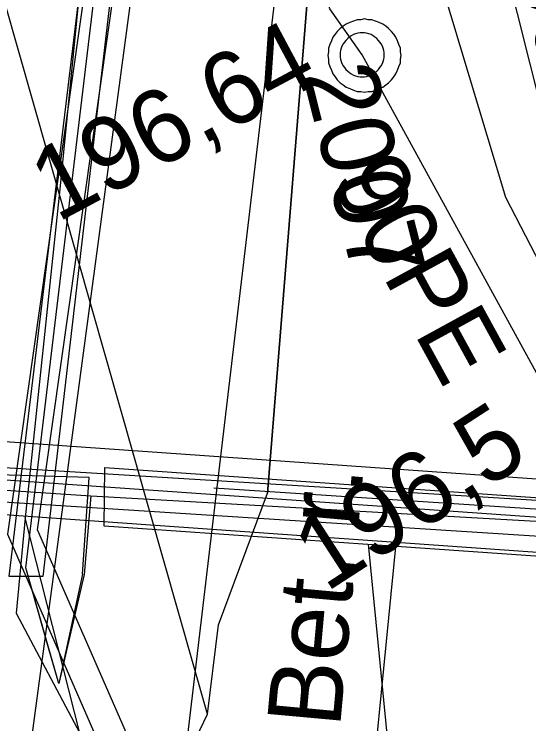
# Model space of a CAD drawing. Extents: x -746464 to -745690, y -1051581 to -1049993.
# Drawn here: x -746249.1 to -746242.08, y -1051046.18 to -1051036.5 of the extents above; entities that cross this region are included whole.
import ezdxf

# ---------------------------------------------------------------- set-up
doc = ezdxf.new("R2010")
doc.units = 0
for name, color, linetype in [('04_CETIN_neprovozovane', 7, 'Continuous'), ('04_CETIN_sdelovaci_podzem', 7, 'Continuous'), ('10_CD_Telematika_metalika', 7, 'Continuous'), ('14_SZDC_SSZT_zabezp_orientacni', 7, 'Continuous'), ('45_Eltodo_vedeni_NN_zemni', 7, 'Continuous'), ('48_Prazs_plynarenska_STL', 7, 'Continuous'), ('48_Prazs_plynarenska_STL_popisy', 7, 'Continuous'), ('51_PVaK_kanal_negravitacni_overena poloha', 7, 'Continuous'), ('51_PVaK_kanal_objekty', 7, 'Continuous'), ('51_PVaK_kanal_popisy', 7, 'Continuous'), ('51_PVaK_vodovod_overena poloha_rad', 7, 'Continuous'), ('51_PVaK_vodovod_popisy', 7, 'Continuous'), ('55_PREdi_chranicky', 7, 'Continuous'), ('55_PREdi_NN', 7, 'Continuous'), ('55_PREdi_stavby_popisy', 7, 'Continuous'), ('55_PREdi_VN', 7, 'Continuous'), ('55_PREdi_ZRUSENE_elektro', 7, 'Continuous')]:
    doc.layers.add(name, color=color, linetype=linetype)

msp = doc.modelspace()

# ---------------------------------------------------------------- linework, layer by layer
at = {"layer": '04_CETIN_neprovozovane'}
for points in [[(-746246.46, -1051046.05), (-746250.81, -1051030.77), (-746252.02, -1051026.31)], [(-746246.46, -1051046.05), (-746246.31, -1051044.83), (-746245.64, -1051043.03), (-746244.74, -1051031.86), (-746244.71, -1051031.32)], [(-746247.7, -1051048.64), (-746246.46, -1051046.05)]]:
    msp.add_lwpolyline(points, dxfattribs=at)
at = {"layer": '04_CETIN_sdelovaci_podzem'}
for points in [[(-746247.62, -1051030.24), (-746248.47, -1051038.84), (-746248.95, -1051043.37)], [(-746247.62, -1051030.24), (-746248.47, -1051038.84), (-746248.95, -1051043.37)], [(-746244.74, -1051031.86), (-746245.64, -1051043.03)], [(-746248.95, -1051043.37), (-746249.07, -1051044.67), (-746248.2, -1051046.31)], [(-746248.2, -1051046.31), (-746248.95, -1051043.37)]]:
    msp.add_lwpolyline(points, dxfattribs=at)
at = {"layer": '10_CD_Telematika_metalika'}
msp.add_lwpolyline([(-746116.5515, -1050521.2072), (-746121.17, -1050569.4083), (-746128.2356, -1050608.8476), (-746137.3465, -1050610.3358), (-746147.5731, -1050674.7036), (-746154.0809, -1050701.1205), (-746179.17, -1050709.95), (-746193.05, -1050747.67), (-746206.5153, -1050825.5773), (-746217.2997, -1050901.8512), (-746223.7562, -1050942.9534), (-746230.2716, -1050994.1963), (-746241.2267, -1050999.7305), (-746247.1737, -1051050.0558), (-746252.666, -1051096.5334), (-746257.9099, -1051185.1602), (-746266.649, -1051259.5739), (-746273.1568, -1051294.3622), (-746289.8375, -1051383.5313), (-746309.0892, -1051442.7244), (-746337.772, -1051532.949), (-746327.5816, -1051537.8644), (-746339.3848, -1051562.3342), (-746354.2877, -1051580.5711)], dxfattribs=at)
at = {"layer": '14_SZDC_SSZT_zabezp_orientacni'}
msp.add_lwpolyline([(-746246.421, -1051028.172), (-746248.868, -1051046.407), (-746249.3875, -1051050.278), (-746264.206, -1051048.673)], dxfattribs=at)
at = {"layer": '45_Eltodo_vedeni_NN_zemni'}
for points in [[(-746239.2124, -1051062.5492), (-746238.376, -1051052.8707), (-746239.0648, -1051050.3842), (-746239.3675, -1051049.2972), (-746247.0852, -1051048.7142), (-746247.5357, -1051046.3806), (-746248.7781, -1051043.5339), (-746246.8657, -1051030.0404), (-746246.688, -1051029.9654), (-746245.5306, -1051029.8986), (-746244.6748, -1051028.7493), (-746244.5674, -1051028.3652), (-746244.4601, -1051027.9811), (-746243.3269, -1051021.9742), (-746242.5118, -1051018.5269), (-746240.4394, -1051014.8627), (-746240.053, -1051014.1391), (-746239.0906, -1051013.9182), (-746225.5409, -1051016.38)], [(-746236.18, -1051022.7), (-746236.5102, -1051022.8522), (-746243.402, -1051020.6148), (-746243.72, -1051021.9), (-746244.85, -1051027.89), (-746245.04, -1051028.57), (-746245.74, -1051029.51), (-746246.78, -1051029.57), (-746247.23, -1051029.76), (-746249.19, -1051043.59), (-746247.92, -1051046.5), (-746247.42, -1051049.09), (-746239.61, -1051049.68), (-746239.2926, -1051050.7576), (-746238.82, -1051051.07)]]:
    msp.add_lwpolyline(points, dxfattribs=at)
at = {"layer": '48_Prazs_plynarenska_STL'}
for points in [[(-746242.393, -1051038.996), (-746244.626, -1051031.56), (-746245.201, -1051029.645), (-746245.291, -1051029.412), (-746245.225, -1051029.352)], [(-746239.676, -1051043.328), (-746241.647, -1051040.438), (-746242.393, -1051038.996)]]:
    msp.add_lwpolyline(points, dxfattribs=at)
at = {"layer": '51_PVaK_kanal_negravitacni_overena poloha'}
msp.add_line((-746241.47, -1051042.31), (-746244.35, -1051037.05), dxfattribs=at)
msp.add_lwpolyline([(-746244.35, -1051037.05), (-746244.79, -1051036.42), (-746245.21, -1051034.81), (-746245.22, -1051033.02), (-746244.85, -1051029.69), (-746244.04, -1051027.43), (-746242.85, -1051022.92), (-746242.44, -1051022.33)], dxfattribs=at)
at = {"layer": '51_PVaK_kanal_objekty'}
for points in [[(-746243.82, -1051037.06), (-746243.83, -1051037.01), (-746243.83, -1051036.96), (-746243.85, -1051036.91), (-746243.87, -1051036.86), (-746243.89, -1051036.81), (-746243.92, -1051036.77), (-746243.95, -1051036.73), (-746243.99, -1051036.69), (-746244.03, -1051036.66), (-746244.07, -1051036.63), (-746244.12, -1051036.61), (-746244.17, -1051036.59), (-746244.22, -1051036.57), (-746244.27, -1051036.57), (-746244.32, -1051036.56), (-746244.37, -1051036.57), (-746244.42, -1051036.57), (-746244.47, -1051036.59), (-746244.52, -1051036.61), (-746244.57, -1051036.63), (-746244.61, -1051036.66), (-746244.65, -1051036.69), (-746244.69, -1051036.73), (-746244.72, -1051036.77), (-746244.75, -1051036.81), (-746244.77, -1051036.86), (-746244.79, -1051036.91), (-746244.81, -1051036.96), (-746244.81, -1051037.01), (-746244.82, -1051037.06), (-746244.81, -1051037.11), (-746244.81, -1051037.16), (-746244.79, -1051037.21), (-746244.77, -1051037.26), (-746244.75, -1051037.31), (-746244.72, -1051037.35), (-746244.69, -1051037.39), (-746244.65, -1051037.43), (-746244.61, -1051037.46), (-746244.57, -1051037.49), (-746244.52, -1051037.51), (-746244.47, -1051037.53), (-746244.42, -1051037.55), (-746244.37, -1051037.55), (-746244.32, -1051037.56), (-746244.27, -1051037.55), (-746244.22, -1051037.55), (-746244.17, -1051037.53), (-746244.12, -1051037.51), (-746244.07, -1051037.49), (-746244.03, -1051037.46), (-746243.99, -1051037.43), (-746243.95, -1051037.39), (-746243.92, -1051037.35), (-746243.89, -1051037.31), (-746243.87, -1051037.26), (-746243.85, -1051037.21), (-746243.83, -1051037.16), (-746243.83, -1051037.11), (-746243.82, -1051037.06)], [(-746244.05, -1051037.05), (-746244.05, -1051037.02), (-746244.056, -1051036.99), (-746244.062, -1051036.96), (-746244.074, -1051036.93), (-746244.092, -1051036.9), (-746244.11, -1051036.876), (-746244.128, -1051036.852), (-746244.152, -1051036.828), (-746244.176, -1051036.81), (-746244.2, -1051036.792), (-746244.23, -1051036.774), (-746244.26, -1051036.762), (-746244.29, -1051036.756), (-746244.32, -1051036.75), (-746244.35, -1051036.75), (-746244.38, -1051036.75), (-746244.41, -1051036.756), (-746244.44, -1051036.762), (-746244.47, -1051036.774), (-746244.5, -1051036.792), (-746244.524, -1051036.81), (-746244.548, -1051036.828), (-746244.572, -1051036.852), (-746244.59, -1051036.876), (-746244.608, -1051036.9), (-746244.626, -1051036.93), (-746244.638, -1051036.96), (-746244.644, -1051036.99), (-746244.65, -1051037.02), (-746244.65, -1051037.05), (-746244.65, -1051037.08), (-746244.644, -1051037.11), (-746244.638, -1051037.14), (-746244.626, -1051037.17), (-746244.608, -1051037.2), (-746244.59, -1051037.224), (-746244.572, -1051037.248), (-746244.548, -1051037.272), (-746244.524, -1051037.29), (-746244.5, -1051037.308), (-746244.47, -1051037.326), (-746244.44, -1051037.338), (-746244.41, -1051037.344), (-746244.38, -1051037.35), (-746244.35, -1051037.35), (-746244.32, -1051037.35), (-746244.29, -1051037.344), (-746244.26, -1051037.338), (-746244.23, -1051037.326), (-746244.2, -1051037.308), (-746244.176, -1051037.29), (-746244.152, -1051037.272), (-746244.128, -1051037.248), (-746244.11, -1051037.224), (-746244.092, -1051037.2), (-746244.074, -1051037.17), (-746244.062, -1051037.14), (-746244.056, -1051037.11), (-746244.05, -1051037.08), (-746244.05, -1051037.05)]]:
    msp.add_lwpolyline(points, dxfattribs=at)
at = {"layer": '51_PVaK_vodovod_overena poloha_rad'}
msp.add_lwpolyline([(-746239.96, -1051042.01), (-746240.11, -1051041.97), (-746241.2, -1051040.59), (-746243.95, -1051029.65), (-746243.81, -1051028.76), (-746243.59, -1051027.55)], dxfattribs=at)
at = {"layer": '55_PREdi_chranicky'}
for points in [[(-746249.164, -1051044.168), (-746247.435, -1051029.791), (-746246.98, -1051029.855), (-746247.044, -1051029.888), (-746248.706, -1051044.169), (-746249.164, -1051044.168)], [(-746249.62, -1051043.302), (-746249.55, -1051042.304), (-746239.574, -1051043.007), (-746239.644, -1051044.005), (-746249.62, -1051043.302)], [(-746237.934, -1051044.176), (-746247.868, -1051043.484), (-746247.863, -1051042.681), (-746237.878, -1051043.377), (-746237.934, -1051044.176)]]:
    msp.add_lwpolyline(points, close=True, dxfattribs=at)
at = {"layer": '55_PREdi_NN'}
for points in [[(-746235.862, -1051043.877), (-746238.171, -1051043.627), (-746269.029, -1051041.469), (-746275.872, -1051028.341), (-746276.27, -1051027.717)], [(-746302.405, -1051038.495), (-746302.4, -1051037.227), (-746302.572, -1051036.336), (-746307.255, -1051036.022), (-746307.285, -1051034.728), (-746298.95, -1051028.514), (-746275.686, -1051028.702), (-746269.029, -1051041.469), (-746241.67, -1051043.144), (-746240.323, -1051042.335)]]:
    msp.add_lwpolyline(points, dxfattribs=at)
at = {"layer": '55_PREdi_stavby_popisy'}
for points in [[(-746245.239, -1051058.176), (-746244.354, -1051048.47), (-746243.886, -1051043.717)], [(-746244.081, -1051057.953), (-746243.504, -1051051.458), (-746244.266, -1051043.727)]]:
    msp.add_lwpolyline(points, dxfattribs=at)
at = {"layer": '55_PREdi_VN'}
for points in [[(-746248.166, -1051044.138), (-746248.49, -1051045.63), (-746248.628, -1051045.144), (-746248.94, -1051044.05), (-746247.23, -1051029.76), (-746245.03, -1051028.61), (-746243.47, -1051021.13), (-746243.27, -1051019.22), (-746240.32, -1051013.79), (-746239.1, -1051013.51), (-746222.99, -1051016.63), (-746221.569, -1051017.367), (-746219.368, -1051020.071), (-746218.11, -1051020.99), (-746216.11, -1051021.64), (-746214.46, -1051021.684), (-746210.35, -1051021.65), (-746208.46, -1051022.04)], [(-746248.49, -1051045.63), (-746248.94, -1051044.05), (-746247.23, -1051029.76), (-746246.04, -1051029.23), (-746245.03, -1051028.61), (-746243.47, -1051021.13), (-746243.27, -1051019.22), (-746242.05, -1051017.07), (-746240.79, -1051014.67), (-746240.32, -1051013.79), (-746239.1, -1051013.51), (-746222.99, -1051016.63), (-746221.51, -1051017.49), (-746220.8, -1051018.41), (-746219.18, -1051020.2), (-746218.11, -1051020.99), (-746216.11, -1051021.64), (-746213.08, -1051021.72), (-746210.35, -1051021.65)], [(-746248.166, -1051044.138), (-746248.077, -1051042.817), (-746250.102, -1051042.758), (-746269.089, -1051041.408), (-746271.729, -1051036.303), (-746275.78, -1051027.923), (-746287.073, -1051027.37)], [(-746290.453, -1051027.606), (-746276.064, -1051028.311), (-746272.057, -1051036.668), (-746269.295, -1051041.878), (-746254.005, -1051042.846), (-746237.953, -1051043.873), (-746237.188, -1051044.127), (-746238.129, -1051045.106), (-746238.256, -1051046.274), (-746238.26, -1051047.48), (-746238.42, -1051048.97)], [(-746275.918, -1051028.091), (-746269.189, -1051041.657), (-746248.053, -1051043.069)], [(-746248.053, -1051043.069), (-746248.141, -1051044.14), (-746248.49, -1051045.63)], [(-746248.053, -1051043.069), (-746236.784, -1051043.709)]]:
    msp.add_lwpolyline(points, dxfattribs=at)
at = {"layer": '55_PREdi_ZRUSENE_elektro'}
msp.add_lwpolyline([(-746232.075, -1051043.252), (-746231.401, -1051043.398), (-746230.766, -1051043.517), (-746230.739, -1051042.617), (-746231.454, -1051042.3), (-746233.12, -1051042.459), (-746234.867, -1051042.855), (-746236.192, -1051043.433), (-746237.395, -1051043.551), (-746246.375, -1051042.964)], dxfattribs=at)

# ---------------------------------------------------------------- texts
at = {"layer": '48_Prazs_plynarenska_STL_popisy'}
msp.add_text('CH. OC 100 2', height=1, rotation=286.71297, dxfattribs=at).set_placement((-746243.9533, -1051030.3187))
at = {"layer": '51_PVaK_kanal_popisy'}
for s, rotation, p in [('196,64', 28.09965, (-746248.513, -1051039.345)), ('90PE', 298.701, (-746244.793, -1051038.757)), ('196,5', 32.89113, (-746244.847, -1051044.394))]:
    msp.add_text(s, height=1, rotation=rotation, dxfattribs=at).set_placement(p)
at = {"layer": '51_PVaK_vodovod_popisy'}
msp.add_text('2007', height=1, rotation=284.10928, dxfattribs=at).set_placement((-746245.171, -1051037.31))
at = {"layer": '55_PREdi_stavby_popisy'}
msp.add_text('5x20-10.0mBet. r.', height=1, rotation=84.78878, dxfattribs=at).set_placement((-746245.2949, -1051053.2776))

doc.saveas('drawing.dxf')
